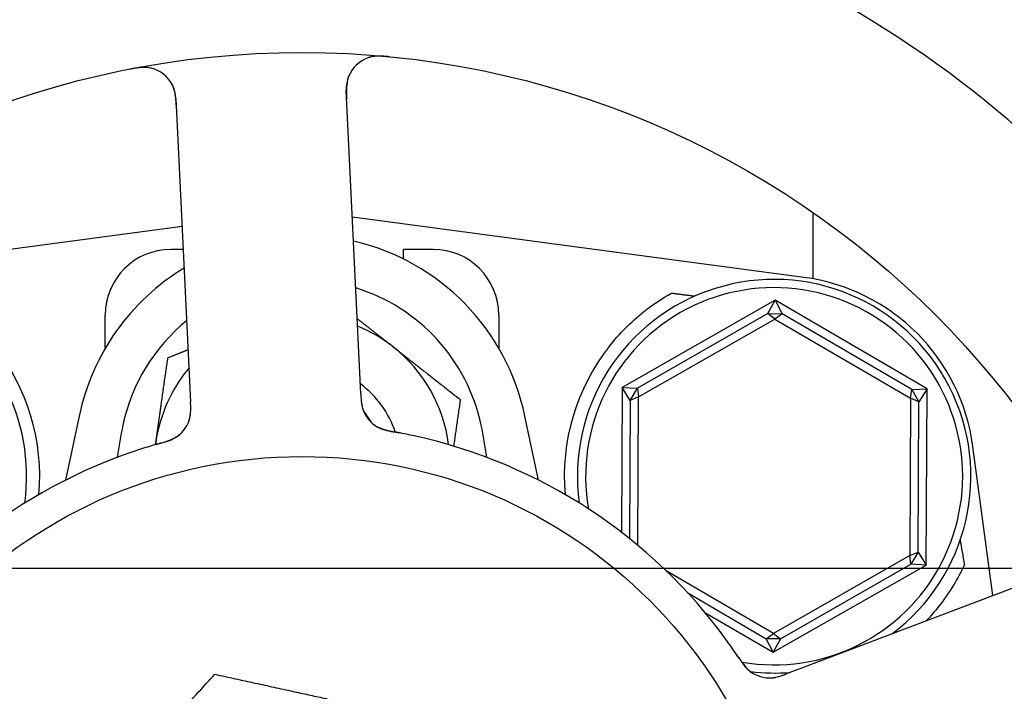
# Model space of a CAD drawing. Header units: inches. Extents: x 24 to 1128, y -74 to 748.
# Tile 543 of 557: x 721.83 to 723.71, y 607.48 to 608.76. Entities that reach past the tile are written whole.
import ezdxf

# ---------------------------------------------------------------- set-up
doc = ezdxf.new("R2010")
doc.units = ezdxf.units.IN
doc.header["$LTSCALE"] = 32
doc.header["$MEASUREMENT"] = 0
doc.layers.add('Dimension (ANSI)', color=7, linetype='Continuous', lineweight=25)
doc.layers.add('Visible (ANSI)', color=7, linetype='Continuous', lineweight=30)
doc.styles.add('Note Text (ANSI)', font='tahoma.ttf')
doc.dimstyles.new('Architectural (ANSI)', dxfattribs={"dimscale": 32, "dimtxt": 0.125, "dimasz": 0.098425, "dimexe": 0.125, "dimexo": 0.0625, "dimgap": 0.031496, "dimtad": 0, "dimtih": 1, "dimtoh": 1, "dimdec": 4, "dimrnd": 1e-08, "dimzin": 3, "dimdsep": 46, "dimlunit": 4, "dimtxsty": 'Note Text (ANSI)', "dimcen": 0.09, "dimdle": 0.393701, "dimclrd": 256, "dimclre": 256, "dimclrt": 256, "dimadec": 0, "dimazin": 3, "dimtfac": 0.96, "dimtofl": 0, "dimtmove": 0, "dimatfit": 3, "dimfxl": 1, "dimfrac": 2, "dimtolj": 1, "dimtzin": 12, "dimlwd": -1, "dimlwe": -1, "dimarcsym": 0})

# ---------------------------------------------------------------- blocks, each defined once
blk = doc.blocks.new('*D17')
at = {"layer": 'Defpoints', "color": 0, "transparency": 16777216}
for p in [(710.5391, 607.7114), (710.5391, 481.7114), (798.7409, 481.7114)]:
    blk.add_point(p, dxfattribs=at)
at = {"layer": 'Dimension (ANSI)', "transparency": 16777216}
for p, q in [((712.5391, 607.7114), (802.7409, 607.7114)), ((798.7409, 604.5618), (798.7409, 544.8012)), ((798.7409, 484.861), (798.7409, 538.6216)), ((712.5391, 481.7114), (802.7409, 481.7114))]:
    blk.add_line(p, q, dxfattribs=at)
for points in [[(798.216, 604.5618), (799.2658, 604.5618), (798.7409, 607.7114)], [(798.216, 484.861), (799.2658, 484.861), (798.7409, 481.7114)]]:
    blk.add_solid(points, dxfattribs=at)
at = {"layer": 'Dimension (ANSI)', "transparency": 16777216, "insert": (792.0089, 543.7933), "char_height": 4, "attachment_point": 1, "style": 'Note Text (ANSI)'}
blk.add_mtext('\\A1;10\'-6"', dxfattribs=at)

msp = doc.modelspace()

# ---------------------------------------------------------------- linework, layer by layer
at = {"layer": 'Visible (ANSI)'}
for p, q in [((722.12783, 608.60631), (722.15363, 608.06761)), ((722.47825, 608.08315), (722.45245, 608.62186)), ((723.34184, 608.38904), (723.34184, 608.26263)), ((722.13952, 608.36224), (721.41143, 608.26531)), ((723.32475, 608.26531), (722.46404, 608.37989)), ((722.14161, 608.31859), (722.11809, 608.31859)), ((722.56184, 608.30004), (722.56184, 608.31859)), ((722.61809, 608.31859), (722.56184, 608.31859)), ((723.2698, 608.22199), (722.97832, 608.05569)), ((723.25614, 608.19621), (723.2698, 608.22199)), ((723.2698, 608.22199), (723.2832, 608.19607)), ((723.55957, 608.05272), (723.2698, 608.22199)), ((721.99309, 608.13038), (721.99309, 608.19359)), ((722.74309, 608.19359), (722.74309, 608.13038)), ((723.25614, 608.19621), (723.00747, 608.05433)), ((723.25614, 608.19621), (723.2832, 608.19607)), ((723.26962, 608.18591), (723.25614, 608.19621)), ((723.2832, 608.19607), (723.26962, 608.18591)), ((723.5304, 608.05166), (723.2832, 608.19607)), ((723.00948, 608.03748), (723.26962, 608.18591)), ((723.26962, 608.18591), (723.52823, 608.03484)), ((722.48016, 608.04331), (722.47825, 608.08315)), ((722.15363, 608.06761), (722.15553, 608.02774)), ((722.97832, 608.05569), (722.97692, 607.77972)), ((722.97832, 608.05569), (723.00747, 608.05433)), ((722.99382, 608.03096), (722.97832, 608.05569)), ((722.99382, 608.03096), (723.00747, 608.05433)), ((723.00747, 608.05433), (723.00948, 608.03748)), ((723.52823, 608.03484), (723.5304, 608.05166)), ((723.5304, 608.05166), (723.55957, 608.05272)), ((723.5304, 608.05166), (723.54382, 608.02815)), ((723.55957, 608.05272), (723.54382, 608.02815)), ((723.55786, 607.71714), (723.55957, 608.05272)), ((722.99382, 608.03096), (722.99248, 607.76753)), ((723.00948, 608.03748), (722.99382, 608.03096)), ((723.00804, 607.75483), (723.00948, 608.03748)), ((723.52823, 608.03484), (723.5267, 607.73534)), ((723.54382, 608.02815), (723.52823, 608.03484)), ((723.54236, 607.74187), (723.54382, 608.02815)), ((721.94317, 608.00096), (721.9175, 607.87914)), ((722.81868, 607.87914), (722.79301, 608.00096)), ((723.68483, 607.65883), (723.64699, 607.94307)), ((723.5267, 607.73534), (723.26656, 607.58692)), ((723.5267, 607.73534), (723.54236, 607.74187)), ((723.52871, 607.7185), (723.5267, 607.73534)), ((723.54236, 607.74187), (723.52871, 607.7185)), ((723.54236, 607.74187), (723.55786, 607.71714)), ((723.26656, 607.58692), (723.06215, 607.70633)), ((723.26638, 607.55083), (723.55786, 607.71714)), ((723.28004, 607.57662), (723.52871, 607.7185)), ((723.83446, 607.71549), (723.33009, 607.52449)), ((723.55786, 607.71714), (723.52871, 607.7185)), ((723.10342, 607.66413), (723.25298, 607.57676)), ((723.13596, 607.62702), (723.26638, 607.55083)), ((723.25298, 607.57676), (723.26656, 607.58692)), ((723.28004, 607.57662), (723.25298, 607.57676)), ((723.26638, 607.55083), (723.25298, 607.57676)), ((723.28004, 607.57662), (723.26638, 607.55083)), ((723.26656, 607.58692), (723.28004, 607.57662)), ((723.33009, 607.52449), (723.29277, 607.51035))]:
    msp.add_line(p, q, dxfattribs=at)
for radius in [1.7075, 0.9375]:
    msp.add_circle((722.36809, 606.98641), radius, dxfattribs=at)
for centre, radius, start, end in [((722.36809, 606.98641), 2.075, 30.99965, 82.48395), ((722.36809, 606.98641), 2.075, 102.99965, 154.48395), ((722.51488, 608.62485), 0.0625, 84.88035, 182.7418), ((722.0654, 608.60332), 0.0625, 2.7418, 100.60325), ((722.36809, 607.91141), 0.43425, 11.9007, 76.93978), ((722.11809, 608.19359), 0.125, 90, 180), ((722.61809, 608.19359), 0.125, 0, 90), ((722.36809, 607.91141), 0.43425, 121.17296, 168.0993), ((721.46809, 607.88641), 0.375, 352.17396, 277.82604), ((723.26809, 607.88641), 0.375, 306.768, 187.82604), ((723.27527, 607.89359), 0.375, 7.58266, 82.41734), ((722.36809, 607.91141), 0.34909, 11.9007, 72.94151), ((723.26809, 607.88641), 0.35938, 260.11375, 189.97535), ((722.36809, 607.91141), 0.34909, 129.05816, 168.0993), ((722.36809, 607.91141), 0.2815, 51.86636, 67.90218), ((721.46809, 607.88641), 0.4, 355.00108, 38.18136), ((722.36809, 607.91141), 0.2815, 7.18473, 51.86636), ((723.26809, 607.88641), 0.4, 141.81864, 184.99892), ((722.36809, 607.91141), 0.2815, 140.00252, 171.86636), ((722.36809, 607.91141), 0.18733, 18.39093, 53.59902), ((722.54316, 608.03439), 0.0625, 200.31583, 240.22862), ((722.36809, 607.91141), 0.1535, 30.06048, 40.05875), ((722.09368, 608.01286), 0.0625, 305.2706, 346.30345), ((722.36809, 607.91141), 0.2815, 171.86636, 172.81527), ((722.36809, 606.98641), 1, 35.83299, 77.65061), ((722.36809, 606.98641), 1, 107.83299, 149.65061), ((723.2595, 607.56459), 0.0625, 233.2706, 274.30345), ((723.26809, 607.88641), 0.375, 263.08462, 274.7156)]:
    msp.add_arc(centre, radius, start, end, dxfattribs=at)
msp.add_ellipse((723.86605, 604.87658), major_axis=(-0.57653, 4.33091), ratio=0.0429148, start_param=5.4224411, end_param=5.4369311, dxfattribs=at)
for points, knots in [([(722.53472, 608.68576), (722.53391, 608.68584), (722.53311, 608.68592), (722.5297, 608.68624), (722.527, 608.68647), (722.52199, 608.68674), (722.51969, 608.68682), (722.51467, 608.68685), (722.5119, 608.68677), (722.50748, 608.68646), (722.50568, 608.68627), (722.50231, 608.68579), (722.50074, 608.68551), (722.49766, 608.68483), (722.49617, 608.68442), (722.49435, 608.68386), (722.49383, 608.68369), (722.4934, 608.68354)], [0, 0, 0, 0, 0.00673636, 0.00673636, 0.02806078, 0.02806078, 0.0453371, 0.0453371, 0.06652159, 0.06652159, 0.08352225, 0.08352225, 0.101589, 0.101589, 0.12223492, 0.12223492, 0.13206643, 0.13206643, 0.13206643, 0.13206643]), ([(722.08106, 608.66383), (722.08051, 608.66396), (722.07981, 608.66412), (722.07736, 608.6646), (722.07539, 608.66491), (722.07135, 608.66524), (722.06954, 608.66532), (722.06516, 608.66535), (722.06244, 608.66525), (722.05731, 608.66484), (722.05487, 608.66457), (722.04982, 608.66389), (722.04718, 608.66345), (722.04302, 608.66269), (722.04146, 608.66238), (722.03986, 608.66207)], [0.10313051, 0.10313051, 0.10313051, 0.10313051, 0.11603194, 0.11603194, 0.14472132, 0.14472132, 0.16305353, 0.16305353, 0.18481803, 0.18481803, 0.20320409, 0.20320409, 0.22373688, 0.22373688, 0.23709216, 0.23709216, 0.23709216, 0.23709216]), ([(722.45833, 608.65146), (722.45805, 608.65085), (722.45773, 608.65008), (722.45648, 608.64694), (722.45569, 608.64458), (722.45413, 608.63786), (722.45347, 608.63358), (722.45285, 608.62523), (722.45275, 608.62127), (722.45284, 608.61537), (722.45289, 608.6136), (722.45304, 608.60972), (722.45314, 608.60758), (722.45324, 608.60546)], [0.11682073, 0.11682073, 0.11682073, 0.11682073, 0.13209763, 0.13209763, 0.17640845, 0.17640845, 0.22121697, 0.22121697, 0.25582457, 0.25582457, 0.27005755, 0.27005755, 0.2865375, 0.2865375, 0.2865375, 0.2865375]), ([(722.12862, 608.58985), (722.12859, 608.59047), (722.12856, 608.59109), (722.12846, 608.59313), (722.12838, 608.59454), (722.128, 608.6013), (722.12754, 608.60646), (722.12635, 608.61456), (722.12566, 608.61791), (722.12345, 608.62619), (722.12142, 608.63098), (722.11975, 608.63415), (722.11958, 608.63447), (722.11943, 608.63474)], [0, 0, 0, 0, 0.00480624, 0.00480624, 0.01589597, 0.01589597, 0.05833406, 0.05833406, 0.09384639, 0.09384639, 0.15340885, 0.15340885, 0.16065924, 0.16065924, 0.16065924, 0.16065924]), ([(722.95367, 608.13367), (722.97262, 608.15777), (722.99513, 608.18041), (723.03653, 608.21333), (723.05471, 608.22536), (723.07251, 608.23534)], [2.4581256, 2.4581256, 2.4581256, 2.4581256, 2.68988255, 2.68988255, 2.85814401, 2.85814401, 2.85814401, 2.85814401]), ([(722.48017, 608.04315), (722.48022, 608.04218), (722.48026, 608.0412), (722.48036, 608.0393), (722.48041, 608.03837), (722.48055, 608.03566), (722.48066, 608.03393), (722.48088, 608.03115), (722.48097, 608.03005), (722.48139, 608.02585), (722.48178, 608.02321), (722.48257, 608.01924), (722.48305, 608.01726), (722.48396, 608.01437), (722.48423, 608.01358), (722.48464, 608.01244), (722.4848, 608.01201), (722.48488, 608.01181), (722.48488, 608.01179), (722.48488, 608.01179)], [0, 0, 0, 0, 0.00805947, 0.00805947, 0.01607833, 0.01607833, 0.0318321, 0.0318321, 0.04288224, 0.04288224, 0.07619177, 0.07619177, 0.108399, 0.108399, 0.12047641, 0.12047641, 0.12953115, 0.12953115, 0.13163232, 0.13163232, 0.13163232, 0.13163232]), ([(722.15416, 607.99711), (722.15416, 607.99711), (722.15416, 607.99711), (722.15417, 607.99715), (722.15419, 607.99722), (722.15427, 607.99753), (722.15434, 607.99784), (722.15468, 607.99927), (722.15507, 608.00119), (722.15545, 608.00389), (722.15553, 608.00459), (722.15592, 608.00841), (722.15604, 608.01179), (722.15595, 608.01773), (722.15589, 608.01958), (722.15578, 608.0225), (722.15573, 608.02351), (722.15564, 608.02557), (722.15559, 608.02663), (722.15554, 608.02768)], [0.05598665, 0.05598665, 0.05598665, 0.05598665, 0.056873, 0.056873, 0.06006969, 0.06006969, 0.06858048, 0.06858048, 0.09786866, 0.09786866, 0.10758076, 0.10758076, 0.14991048, 0.14991048, 0.16694481, 0.16694481, 0.17567446, 0.17567446, 0.18444701, 0.18444701, 0.18444701, 0.18444701]), ([(722.4806, 608.03502), (722.48067, 608.03398), (722.48075, 608.03292), (722.48111, 608.02878), (722.4815, 608.02561), (722.48258, 608.01971), (722.48327, 608.01691), (722.48463, 608.01265), (722.48521, 608.01107), (722.48609, 608.00896), (722.48636, 608.00833), (722.48668, 608.00763), (722.48674, 608.0075), (722.4868, 608.00737)], [0.016833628, 0.016833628, 0.016833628, 0.016833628, 0.024996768, 0.024996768, 0.048690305, 0.048690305, 0.071674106, 0.071674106, 0.086017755, 0.086017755, 0.092484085, 0.092484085, 0.093980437, 0.093980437, 0.093980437, 0.093980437]), ([(722.15232, 607.99127), (722.15242, 607.99153), (722.15252, 607.99182), (722.15289, 607.99291), (722.15316, 607.9938), (722.15389, 607.99634), (722.15431, 607.99809), (722.15532, 608.00334), (722.15572, 608.00707), (722.156, 608.01386), (722.15597, 608.01696), (722.15588, 608.01991)], [0.094581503, 0.094581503, 0.094581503, 0.094581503, 0.09763667, 0.09763667, 0.105884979, 0.105884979, 0.120706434, 0.120706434, 0.149461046, 0.149461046, 0.17255876, 0.17255876, 0.17255876, 0.17255876]), ([(722.50675, 607.98359), (722.50719, 607.98329), (722.50765, 607.98299), (722.50894, 607.98217), (722.50985, 607.98162), (722.5114, 607.98079), (722.51181, 607.98057), (722.51348, 607.97973), (722.51494, 607.97905), (722.51816, 607.97773), (722.5198, 607.97712), (722.52293, 607.97606), (722.5243, 607.97563), (722.52822, 607.97447), (722.53102, 607.97373), (722.53627, 607.97248), (722.53875, 607.97194), (722.54441, 607.97078), (722.5476, 607.97018), (722.55155, 607.96944), (722.55232, 607.9693), (722.55309, 607.96915)], [0.13529989, 0.13529989, 0.13529989, 0.13529989, 0.15041637, 0.15041637, 0.17862377, 0.17862377, 0.18801437, 0.18801437, 0.21370501, 0.21370501, 0.23365387, 0.23365387, 0.24706173, 0.24706173, 0.26969876, 0.26969876, 0.28871805, 0.28871805, 0.31389266, 0.31389266, 0.3199487, 0.3199487, 0.3199487, 0.3199487]), ([(722.51138, 607.98056), (722.51138, 607.98056), (722.51144, 607.98053), (722.51178, 607.98033), (722.51219, 607.9801), (722.51335, 607.97948), (722.51416, 607.97907), (722.51671, 607.97786), (722.51868, 607.97704), (722.52241, 607.97574), (722.52402, 607.97523), (722.52698, 607.97439), (722.52828, 607.97405), (722.53174, 607.97321), (722.53399, 607.97272), (722.53866, 607.97178), (722.54111, 607.97134), (722.54402, 607.97082), (722.54456, 607.97072), (722.54511, 607.97062)], [0.07093315, 0.07093315, 0.07093315, 0.07093315, 0.07636583, 0.07636583, 0.08666451, 0.08666451, 0.09983228, 0.09983228, 0.12422953, 0.12422953, 0.14000404, 0.14000404, 0.15098747, 0.15098747, 0.16837574, 0.16837574, 0.18725582, 0.18725582, 0.19162474, 0.19162474, 0.19162474, 0.19162474]), ([(722.58196, 607.96327), (722.57258, 607.96533), (722.56084, 607.96771), (722.55123, 607.9695), (722.54904, 607.96991), (722.54702, 607.97028), (722.54519, 607.97061)], [0, 0, 0, 0, 0.41999651, 0.41999651, 0.41999651, 0.51583384, 0.51583384, 0.51583384, 0.51583384]), ([(722.09785, 607.9492), (722.09017, 607.94704), (722.07933, 607.94387), (722.06985, 607.9409), (722.06707, 607.94004), (722.06439, 607.93918), (722.06185, 607.93837)], [0.48416631, 0.48416631, 0.48416631, 0.48416631, 0.88318571, 0.88318571, 0.88318571, 1, 1, 1, 1]), ([(722.09005, 607.94698), (722.09319, 607.94789), (722.09632, 607.94878), (722.10204, 607.9505), (722.10465, 607.95131), (722.10949, 607.95292), (722.11176, 607.95372), (722.11544, 607.95511), (722.11695, 607.95571), (722.1202, 607.95708), (722.12187, 607.95783), (722.12481, 607.95927), (722.12609, 607.95995), (722.12897, 607.96158), (722.13036, 607.96247), (722.13272, 607.96413), (722.13376, 607.96494), (722.13461, 607.96564)], [0, 0, 0, 0, 0.02532917, 0.02532917, 0.0459278, 0.0459278, 0.06431611, 0.06431611, 0.0780154, 0.0780154, 0.09688899, 0.09688899, 0.11755371, 0.11755371, 0.15067697, 0.15067697, 0.17984281, 0.17984281, 0.17984281, 0.17984281]), ([(722.09786, 607.94921), (722.09873, 607.94945), (722.09959, 607.94969), (722.10134, 607.95019), (722.10223, 607.95044), (722.10545, 607.95136), (722.10784, 607.95208), (722.1125, 607.95359), (722.11482, 607.95441), (722.11827, 607.95576), (722.11955, 607.9563), (722.1225, 607.95762), (722.12403, 607.9584), (722.12635, 607.95967), (722.12725, 607.96021), (722.12896, 607.96128), (722.12977, 607.96184), (722.13036, 607.96225), (722.13047, 607.96233), (722.13047, 607.96233)], [0, 0, 0, 0, 0.00712604, 0.00712604, 0.01419238, 0.01419238, 0.03284312, 0.03284312, 0.05207098, 0.05207098, 0.06472354, 0.06472354, 0.08419423, 0.08419423, 0.09866358, 0.09866358, 0.11516786, 0.11516786, 0.12167905, 0.12167905, 0.12167905, 0.12167905]), ([(723.63116, 607.71855), (723.61926, 607.69281), (723.60268, 607.66461), (723.57428, 607.62875), (723.56633, 607.61962), (723.55794, 607.61081)], [0.44734115, 0.44734115, 0.44734115, 0.44734115, 0.70623872, 0.70623872, 0.7975395, 0.7975395, 0.7975395, 0.7975395]), ([(723.20025, 607.54094), (723.19581, 607.54758), (723.18945, 607.55691), (723.1837, 607.56501), (723.18202, 607.56738), (723.18038, 607.56967), (723.17882, 607.57184)], [0.48416631, 0.48416631, 0.48416631, 0.48416631, 0.88318571, 0.88318571, 0.88318571, 1, 1, 1, 1]), ([(723.19573, 607.54768), (723.19756, 607.54497), (723.19937, 607.54227), (723.20277, 607.53736), (723.20435, 607.53513), (723.20738, 607.53103), (723.20885, 607.52911), (723.21131, 607.52604), (723.21234, 607.52479), (723.21464, 607.52212), (723.21588, 607.52077), (723.21815, 607.51841), (723.21919, 607.51741), (723.22164, 607.51517), (723.22291, 607.51413), (723.22522, 607.51239), (723.22631, 607.51166), (723.22724, 607.51106)], [0, 0, 0, 0, 0.0253292, 0.0253292, 0.04592782, 0.04592782, 0.06431613, 0.06431613, 0.07801539, 0.07801539, 0.09688899, 0.09688899, 0.11755369, 0.11755369, 0.15067695, 0.15067695, 0.17984281, 0.17984281, 0.17984281, 0.17984281]), ([(723.20026, 607.54094), (723.20076, 607.54018), (723.20125, 607.53944), (723.20226, 607.53793), (723.20277, 607.53716), (723.20465, 607.53439), (723.20607, 607.53233), (723.20895, 607.52837), (723.21045, 607.52641), (723.21279, 607.52356), (723.2137, 607.5225), (723.21587, 607.52011), (723.21709, 607.51888), (723.21901, 607.51708), (723.2198, 607.51638), (723.22135, 607.51509), (723.22213, 607.51449), (723.22271, 607.51406), (723.22281, 607.51398), (723.22281, 607.51398)], [0, 0, 0, 0, 0.00712604, 0.00712604, 0.01419238, 0.01419238, 0.03284312, 0.03284312, 0.05207098, 0.05207098, 0.06472354, 0.06472354, 0.08419423, 0.08419423, 0.09866358, 0.09866358, 0.11516786, 0.11516786, 0.12167905, 0.12167905, 0.12167905, 0.12167905]), ([(723.25709, 607.50213), (723.25737, 607.50213), (723.25767, 607.50212), (723.25883, 607.50211), (723.25975, 607.50212), (723.2624, 607.50221), (723.26419, 607.50236), (723.26949, 607.50302), (723.27317, 607.50379), (723.27971, 607.50563), (723.28264, 607.50661), (723.28543, 607.50761)], [0.094581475, 0.094581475, 0.094581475, 0.094581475, 0.097636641, 0.097636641, 0.105884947, 0.105884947, 0.120706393, 0.120706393, 0.149460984, 0.149460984, 0.172558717, 0.172558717, 0.172558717, 0.172558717]), ([(723.26321, 607.50219), (723.26321, 607.50219), (723.26322, 607.50219), (723.26325, 607.5022), (723.26332, 607.5022), (723.26365, 607.50222), (723.26396, 607.50224), (723.26543, 607.50237), (723.26737, 607.50259), (723.27006, 607.50307), (723.27075, 607.5032), (723.2745, 607.50401), (723.27775, 607.50494), (723.28337, 607.50686), (723.28512, 607.50749), (723.28786, 607.5085), (723.2888, 607.50886), (723.29073, 607.50958), (723.29173, 607.50996), (723.29271, 607.51033)], [0.05598665, 0.05598665, 0.05598665, 0.05598665, 0.05687301, 0.05687301, 0.0600697, 0.0600697, 0.06858049, 0.06858049, 0.09786867, 0.09786867, 0.10758076, 0.10758076, 0.14991049, 0.14991049, 0.16694482, 0.16694482, 0.17567446, 0.17567446, 0.18444701, 0.18444701, 0.18444701, 0.18444701])]:
    msp.add_open_spline(points, degree=3, knots=knots, dxfattribs=at)
for points, weights in [([(723.07251, 608.23534), (723.0948, 608.23252), (723.11714, 608.22969)], [0.999970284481, 0.999969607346, 0.999969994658]), ([(722.47329, 608.1867), (722.50839, 608.15915), (722.54192, 608.13283)], [1.01874043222, 1.02109815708, 1]), ([(722.11242, 608.11213), (722.13215, 608.12005), (722.15076, 608.12752)], [1, 1.0090077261, 1.01373989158]), ([(722.54192, 608.13283), (722.60125, 608.08626), (722.66975, 608.03248)], [1, 1.0379548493, 1]), ([(722.08942, 607.95124), (722.10009, 608.02591), (722.11242, 608.11213)], [1, 1.0379548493, 1]), ([(722.66975, 608.03248), (722.66306, 607.98564), (722.65707, 607.94375)], [1, 1.02026440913, 1.01889014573]), ([(722.08876, 607.94661), (722.08909, 607.94892), (722.08942, 607.95124)], [1.0022030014, 1.00113546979, 1]), ([(722.01706, 607.30641), (722.1028, 607.40047), (722.20181, 607.50908)], [1, 1.0379548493, 1]), ([(722.20181, 607.50908), (722.34537, 607.47764), (722.4697, 607.45042)], [1, 1.0379548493, 1])]:
    msp.add_rational_spline(points, weights, degree=2, dxfattribs=at)
for points in [[(722.0265, 607.9834), (722.02223, 607.96313), (722.01872, 607.94278), (722.01596, 607.92236)], [(722.72022, 607.92236), (722.71746, 607.94278), (722.71395, 607.96313), (722.70968, 607.9834)]]:
    msp.add_open_spline(points, degree=3, dxfattribs=at)

# ---------------------------------------------------------------- dimensions: what is measured, and where the dimension line sits
at = {"layer": 'Dimension (ANSI)'}
dim = msp.add_linear_dim(base=(798.7409, 481.71141), p1=(710.53905, 607.71141), p2=(710.53905, 481.71141), angle=90, dimstyle='Architectural (ANSI)', override={"dimgap": 0.031496, "dimdec": 4, "dimlfac": 1, "dimtol": 0, "dimlim": 0, "dimtp": 0, "dimtm": 0, "dimtdec": 2, "dimatfit": 1}, dxfattribs=at)
dim.commit()
dim.dimension.update_dxf_attribs({"geometry": '*D17', "text_midpoint": (798.7409, 541.71141), "dimtype": 160})

doc.saveas('drawing.dxf')
